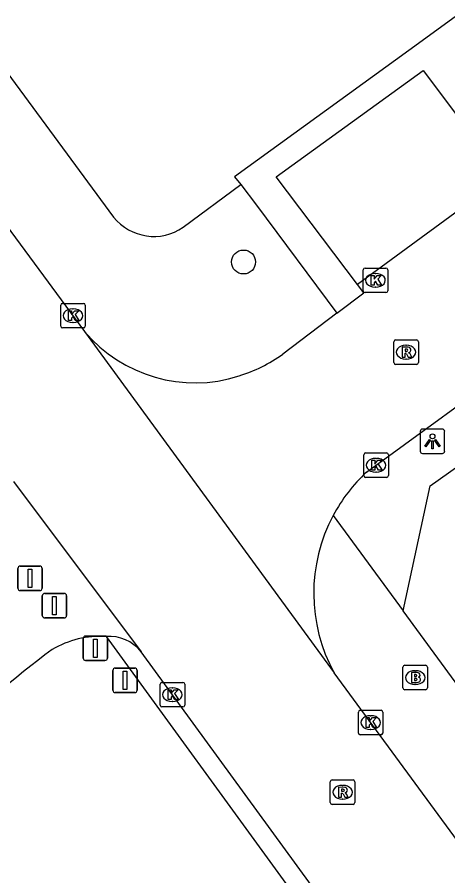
# Model space of a CAD drawing. Extents: x 159040 to 160094, y 381214 to 382518.
# Drawn here: x 159702.44 to 159720.01, y 382158.51 to 382193.55 of the extents above; entities that cross this region are included whole.
import ezdxf

# ---------------------------------------------------------------- set-up
doc = ezdxf.new("R2010")
doc.units = 0
for name, color, linetype in [('IMGEO_Afsluitpaal', 7, 'Continuous'), ('IMGEO_Boom', 7, 'Continuous'), ('IMGEO_Brandkraan', 7, 'Continuous'), ('IMGEO_Fietspad_open', 7, 'Continuous'), ('IMGEO_Haag', 7, 'Continuous'), ('IMGEO_Kolk', 7, 'Continuous'), ('IMGEO_Lichtpunt', 7, 'Continuous'), ('IMGEO_Parkeervlak_open', 7, 'Continuous'), ('IMGEO_Rijbaan_lokaal_open', 7, 'Continuous'), ('IMGEO_Rioolput', 7, 'Continuous'), ('IMGEO_Voetpad_open', 7, 'Continuous')]:
    doc.layers.add(name, color=color, linetype=linetype)

msp = doc.modelspace()

# ---------------------------------------------------------------- linework, layer by layer
at = {"layer": 'IMGEO_Afsluitpaal'}
for p, q in [((159702.564, 382171.151), (159703.354, 382171.151)), ((159703.354, 382171.151), (159702.564, 382171.151)), ((159702.464, 382170.251), (159702.464, 382171.051)), ((159702.464, 382171.051), (159702.464, 382170.251)), ((159703.454, 382171.051), (159703.454, 382170.251)), ((159703.454, 382170.251), (159703.454, 382171.051)), ((159703.354, 382170.151), (159702.564, 382170.151)), ((159702.564, 382170.151), (159703.354, 382170.151)), ((159703.561, 382170.039), (159704.351, 382170.039)), ((159704.351, 382170.039), (159703.561, 382170.039)), ((159703.461, 382169.139), (159703.461, 382169.939)), ((159703.461, 382169.939), (159703.461, 382169.139)), ((159704.451, 382169.939), (159704.451, 382169.139)), ((159704.451, 382169.139), (159704.451, 382169.939)), ((159704.351, 382169.039), (159703.561, 382169.039)), ((159703.561, 382169.039), (159704.351, 382169.039)), ((159705.229, 382168.3), (159706.019, 382168.3)), ((159706.019, 382168.3), (159705.229, 382168.3)), ((159705.129, 382167.4), (159705.129, 382168.2)), ((159705.129, 382168.2), (159705.129, 382167.4)), ((159706.119, 382168.2), (159706.119, 382167.4)), ((159706.119, 382167.4), (159706.119, 382168.2)), ((159706.019, 382167.3), (159705.229, 382167.3)), ((159705.229, 382167.3), (159706.019, 382167.3)), ((159706.341, 382166.089), (159706.341, 382166.889)), ((159706.341, 382166.889), (159706.341, 382166.089)), ((159706.441, 382166.989), (159707.231, 382166.989)), ((159707.231, 382166.989), (159706.441, 382166.989)), ((159707.331, 382166.889), (159707.331, 382166.089)), ((159707.331, 382166.089), (159707.331, 382166.889)), ((159707.231, 382165.989), (159706.441, 382165.989)), ((159706.441, 382165.989), (159707.231, 382165.989))]:
    msp.add_line(p, q, dxfattribs=at)
for points in [[(159702.884, 382171.026), (159703.034, 382171.026), (159703.034, 382170.276), (159702.884, 382170.276), (159702.884, 382171.026)], [(159703.881, 382169.914), (159704.031, 382169.914), (159704.031, 382169.164), (159703.881, 382169.164), (159703.881, 382169.914)], [(159705.549, 382168.175), (159705.699, 382168.175), (159705.699, 382167.425), (159705.549, 382167.425), (159705.549, 382168.175)], [(159706.761, 382166.864), (159706.911, 382166.864), (159706.911, 382166.114), (159706.761, 382166.114), (159706.761, 382166.864)]]:
    msp.add_lwpolyline(points, dxfattribs=at)
for centre, start, end in [((159702.564, 382171.051), 90, 180), ((159702.564, 382171.051), 90, 180), ((159703.354, 382171.051), 0, 90), ((159703.354, 382171.051), 360, 90), ((159702.564, 382170.251), 180, 270), ((159702.564, 382170.251), 180, 270), ((159703.354, 382170.251), 270, 0), ((159703.354, 382170.251), 270, 0), ((159703.561, 382169.939), 90, 180), ((159703.561, 382169.939), 90, 180), ((159704.351, 382169.939), 0, 90), ((159704.351, 382169.939), 360, 90), ((159703.561, 382169.139), 180, 270), ((159703.561, 382169.139), 180, 270), ((159704.351, 382169.139), 270, 0), ((159704.351, 382169.139), 270, 0), ((159705.229, 382168.2), 90, 180), ((159705.229, 382168.2), 90, 180), ((159706.019, 382168.2), 0, 90), ((159706.019, 382168.2), 360, 90), ((159705.229, 382167.4), 180, 270), ((159705.229, 382167.4), 180, 270), ((159706.019, 382167.4), 270, 0), ((159706.019, 382167.4), 270, 0), ((159706.441, 382166.889), 90, 180), ((159706.441, 382166.889), 90, 180), ((159707.231, 382166.889), 0, 90), ((159707.231, 382166.889), 360, 90), ((159706.441, 382166.089), 180, 270), ((159706.441, 382166.089), 180, 270), ((159707.231, 382166.089), 270, 0), ((159707.231, 382166.089), 270, 0)]:
    msp.add_arc(centre, 0.1, start, end, dxfattribs=at)
at = {"layer": 'IMGEO_Boom'}
msp.add_circle((159711.676, 382183.561), 0.489, dxfattribs=at)
at = {"layer": 'IMGEO_Brandkraan'}
for p, q in [((159718.179, 382166.179), (159718.179, 382167.031)), ((159718.254, 382167.105), (159719.106, 382167.105)), ((159718.667, 382166.885), (159718.692, 382166.885)), ((159719.18, 382167.031), (159719.18, 382166.179)), ((159718.69, 382166.325), (159718.665, 382166.325)), ((159719.106, 382166.105), (159718.254, 382166.105))]:
    msp.add_line(p, q, dxfattribs=at)
for points in [[(159718.179, 382166.179), (159718.179, 382167.031)], [(159718.254, 382167.105), (159719.106, 382167.105)], [(159719.18, 382167.031), (159719.18, 382166.179)], [(159718.527, 382166.805), (159718.527, 382166.405), (159718.74, 382166.405)], [(159718.758, 382166.805), (159718.527, 382166.805)], [(159718.706, 382166.724), (159718.652, 382166.724), (159718.652, 382166.648)], [(159718.652, 382166.648), (159718.705, 382166.648)], [(159718.714, 382166.572), (159718.652, 382166.572), (159718.652, 382166.491)], [(159718.652, 382166.491), (159718.714, 382166.491)], [(159719.106, 382166.105), (159718.254, 382166.105)]]:
    msp.add_lwpolyline(points, dxfattribs=at)
for centre, radius, start, end in [((159718.256, 382167.029), 0.0765, 91.552, 178.448), ((159718.256, 382167.029), 0.0765, 91.552, 178.448), ((159719.104, 382167.029), 0.0765, 1.552, 88.448), ((159719.104, 382167.029), 0.0765, 1.552, 88.448), ((159718.707, 382166.686), 0.0379, 267.8285, 90.9355), ((159718.715, 382166.531), 0.0404, 269.8759, 90.5077), ((159718.762, 382166.66), 0.145, 59.4692, 91.5367), ((159718.787, 382166.707), 0.0922, 285.5137, 58.1501), ((159718.792, 382166.515), 0.105, 301.3115, 78.989), ((159718.256, 382166.181), 0.0765, 181.552, 268.448), ((159718.256, 382166.181), 0.0765, 181.552, 268.448), ((159718.746, 382166.656), 0.251, 268.6676, 293.5347), ((159719.104, 382166.181), 0.0765, 271.552, 358.448), ((159719.104, 382166.181), 0.0765, 271.552, 358.448)]:
    msp.add_arc(centre, radius, start, end, dxfattribs=at)
for centre, major_axis, ratio, start_param, end_param in [((159718.666, 382166.605), (-0.387, 0.002), 0.722429, 4.712389, 7.853982), ((159718.691, 382166.605), (-0.39, 0.002), 0.717154, 1.570796, 4.712389)]:
    msp.add_ellipse(centre, major_axis=major_axis, ratio=ratio, start_param=start_param, end_param=end_param, dxfattribs=at)
at = {"layer": 'IMGEO_Fietspad_open'}
for centre, radius, start, end in [((159705.831, 382164.423), 3.863, 86.5432, 120.6333), ((159706.206, 382166.648), 1.636, 38.1164, 94.9745), ((159721.943, 382142.974), 30.668, 126.1239, 137.0732)]:
    msp.add_arc(centre, radius, start, end, dxfattribs=at)
at = {"layer": 'IMGEO_Haag'}
msp.add_lwpolyline([(159748.017, 382213.689), (159741.003, 382208.616), (159718.417, 382192.187), (159711.299, 382187.037), (159711.563, 382186.717)], dxfattribs=at)
at = {"layer": 'IMGEO_Kolk'}
for p, q in [((159716.558, 382182.387), (159716.558, 382183.239)), ((159716.633, 382183.313), (159717.485, 382183.313)), ((159717.046, 382183.093), (159717.071, 382183.093)), ((159717.559, 382183.239), (159717.559, 382182.387)), ((159717.485, 382182.313), (159716.633, 382182.313)), ((159717.069, 382182.533), (159717.044, 382182.533)), ((159704.211, 382180.946), (159704.211, 382181.798)), ((159704.286, 382181.872), (159705.138, 382181.872)), ((159704.699, 382181.652), (159704.724, 382181.652)), ((159705.212, 382181.798), (159705.212, 382180.946)), ((159704.722, 382181.092), (159704.697, 382181.092)), ((159705.138, 382180.872), (159704.286, 382180.872)), ((159716.583, 382174.843), (159716.583, 382175.695)), ((159716.658, 382175.769), (159717.51, 382175.769)), ((159717.584, 382175.695), (159717.584, 382174.843)), ((159717.071, 382175.549), (159717.096, 382175.549)), ((159717.094, 382174.989), (159717.069, 382174.989)), ((159717.51, 382174.769), (159716.658, 382174.769)), ((159708.271, 382165.479), (159708.271, 382166.331)), ((159708.346, 382166.405), (159709.198, 382166.405)), ((159708.759, 382166.185), (159708.784, 382166.185)), ((159709.272, 382166.331), (159709.272, 382165.479)), ((159708.782, 382165.625), (159708.757, 382165.625)), ((159709.198, 382165.405), (159708.346, 382165.405)), ((159716.359, 382164.342), (159716.359, 382165.194)), ((159716.434, 382165.268), (159717.286, 382165.268)), ((159717.36, 382165.194), (159717.36, 382164.342)), ((159716.847, 382165.048), (159716.872, 382165.048)), ((159716.87, 382164.488), (159716.845, 382164.488)), ((159717.286, 382164.268), (159716.434, 382164.268))]:
    msp.add_line(p, q, dxfattribs=at)
for points in [[(159716.558, 382182.387), (159716.558, 382183.239)], [(159716.633, 382183.313), (159717.485, 382183.313)], [(159716.879, 382183.013), (159717.002, 382183.013), (159717.002, 382182.862), (159717.132, 382183.013), (159717.296, 382183.013), (159717.15, 382182.862), (159717.303, 382182.613), (159717.151, 382182.613), (159717.066, 382182.777), (159717.002, 382182.71), (159717.002, 382182.613), (159716.879, 382182.613), (159716.879, 382183.013)], [(159717.559, 382183.239), (159717.559, 382182.387)], [(159717.485, 382182.313), (159716.633, 382182.313)], [(159704.211, 382180.946), (159704.211, 382181.798)], [(159704.286, 382181.872), (159705.138, 382181.872)], [(159705.212, 382181.798), (159705.212, 382180.946)], [(159704.532, 382181.572), (159704.655, 382181.572), (159704.655, 382181.421), (159704.785, 382181.572), (159704.949, 382181.572), (159704.803, 382181.421), (159704.956, 382181.172), (159704.804, 382181.172), (159704.719, 382181.336), (159704.655, 382181.269), (159704.655, 382181.172), (159704.532, 382181.172), (159704.532, 382181.572)], [(159705.138, 382180.872), (159704.286, 382180.872)], [(159716.583, 382174.843), (159716.583, 382175.695)], [(159716.658, 382175.769), (159717.51, 382175.769)], [(159717.584, 382175.695), (159717.584, 382174.843)], [(159716.904, 382175.469), (159717.027, 382175.469), (159717.027, 382175.318), (159717.157, 382175.469), (159717.321, 382175.469), (159717.175, 382175.318), (159717.328, 382175.069), (159717.176, 382175.069), (159717.091, 382175.233), (159717.027, 382175.166), (159717.027, 382175.069), (159716.904, 382175.069), (159716.904, 382175.469)], [(159717.51, 382174.769), (159716.658, 382174.769)], [(159708.271, 382165.479), (159708.271, 382166.331)], [(159708.346, 382166.405), (159709.198, 382166.405)], [(159709.272, 382166.331), (159709.272, 382165.479)], [(159708.592, 382166.105), (159708.715, 382166.105), (159708.715, 382165.954), (159708.845, 382166.105), (159709.009, 382166.105), (159708.863, 382165.954), (159709.016, 382165.705), (159708.864, 382165.705), (159708.779, 382165.869), (159708.715, 382165.802), (159708.715, 382165.705), (159708.592, 382165.705), (159708.592, 382166.105)], [(159709.198, 382165.405), (159708.346, 382165.405)], [(159716.359, 382164.342), (159716.359, 382165.194)], [(159716.434, 382165.268), (159717.286, 382165.268)], [(159717.36, 382165.194), (159717.36, 382164.342)], [(159716.68, 382164.968), (159716.803, 382164.968), (159716.803, 382164.817), (159716.933, 382164.968), (159717.097, 382164.968), (159716.951, 382164.817), (159717.104, 382164.568), (159716.952, 382164.568), (159716.867, 382164.732), (159716.803, 382164.665), (159716.803, 382164.568), (159716.68, 382164.568), (159716.68, 382164.968)], [(159717.286, 382164.268), (159716.434, 382164.268)]]:
    msp.add_lwpolyline(points, dxfattribs=at)
for centre, start, end in [((159716.635, 382183.237), 91.552, 178.448), ((159716.635, 382183.237), 91.552, 178.448), ((159717.483, 382183.237), 1.552, 88.448), ((159717.483, 382183.237), 1.552, 88.448), ((159716.635, 382182.389), 181.552, 268.448), ((159716.635, 382182.389), 181.552, 268.448), ((159717.483, 382182.389), 271.552, 358.448), ((159717.483, 382182.389), 271.552, 358.448), ((159704.288, 382181.796), 91.552, 178.448), ((159704.288, 382181.796), 91.552, 178.448), ((159705.136, 382181.796), 1.552, 88.448), ((159705.136, 382181.796), 1.552, 88.448), ((159704.288, 382180.948), 181.552, 268.448), ((159704.288, 382180.948), 181.552, 268.448), ((159705.136, 382180.948), 271.552, 358.448), ((159705.136, 382180.948), 271.552, 358.448), ((159716.66, 382175.693), 91.552, 178.448), ((159716.66, 382175.693), 91.552, 178.448), ((159717.508, 382175.693), 1.552, 88.448), ((159717.508, 382175.693), 1.552, 88.448), ((159716.66, 382174.845), 181.552, 268.448), ((159716.66, 382174.845), 181.552, 268.448), ((159717.508, 382174.845), 271.552, 358.448), ((159717.508, 382174.845), 271.552, 358.448), ((159708.348, 382166.329), 91.552, 178.448), ((159708.348, 382166.329), 91.552, 178.448), ((159709.196, 382166.329), 1.552, 88.448), ((159709.196, 382166.329), 1.552, 88.448), ((159708.348, 382165.481), 181.552, 268.448), ((159708.348, 382165.481), 181.552, 268.448), ((159709.196, 382165.481), 271.552, 358.448), ((159709.196, 382165.481), 271.552, 358.448), ((159716.436, 382165.192), 91.552, 178.448), ((159716.436, 382165.192), 91.552, 178.448), ((159717.284, 382165.192), 1.552, 88.448), ((159717.284, 382165.192), 1.552, 88.448), ((159716.436, 382164.344), 181.552, 268.448), ((159716.436, 382164.344), 181.552, 268.448), ((159717.284, 382164.344), 271.552, 358.448), ((159717.284, 382164.344), 271.552, 358.448)]:
    msp.add_arc(centre, 0.0765, start, end, dxfattribs=at)
for centre, major_axis, ratio, start_param, end_param in [((159717.045, 382182.813), (-0.387, 0.002), 0.722429, 4.712389, 7.853982), ((159717.07, 382182.813), (-0.39, 0.002), 0.717154, 1.570796, 4.712389), ((159704.698, 382181.372), (-0.387, 0.002), 0.722429, 4.712389, 7.853982), ((159704.723, 382181.372), (-0.39, 0.002), 0.717154, 1.570796, 4.712389), ((159717.07, 382175.269), (-0.387, 0.002), 0.722429, 4.712389, 7.853982), ((159717.095, 382175.269), (-0.39, 0.002), 0.717154, 1.570796, 4.712389), ((159708.758, 382165.905), (-0.387, 0.002), 0.722429, 4.712389, 7.853982), ((159708.783, 382165.905), (-0.39, 0.002), 0.717154, 1.570796, 4.712389), ((159716.846, 382164.768), (-0.387, 0.002), 0.722429, 4.712389, 7.853982), ((159716.871, 382164.768), (-0.39, 0.002), 0.717154, 1.570796, 4.712389)]:
    msp.add_ellipse(centre, major_axis=major_axis, ratio=ratio, start_param=start_param, end_param=end_param, dxfattribs=at)
at = {"layer": 'IMGEO_Lichtpunt'}
for p, q in [((159719.788, 382176.745), (159718.98, 382176.745)), ((159719.788, 382176.745), (159718.98, 382176.745)), ((159718.886, 382176.65), (159718.886, 382175.843)), ((159718.886, 382176.65), (159718.886, 382175.843)), ((159719.882, 382175.843), (159719.882, 382176.65)), ((159719.882, 382175.843), (159719.882, 382176.65)), ((159718.98, 382175.749), (159719.788, 382175.749)), ((159718.98, 382175.749), (159719.788, 382175.749))]:
    msp.add_line(p, q, dxfattribs=at)
for points in [[(159719.26, 382176.314), (159719.299, 382176.286), (159719.111, 382176.024), (159719.073, 382176.051), (159719.26, 382176.314)], [(159719.362, 382176.266), (159719.409, 382176.266), (159719.409, 382175.944), (159719.362, 382175.944), (159719.362, 382176.266)], [(159719.472, 382176.286), (159719.51, 382176.313), (159719.697, 382176.051), (159719.658, 382176.023), (159719.472, 382176.286)]]:
    msp.add_lwpolyline(points, dxfattribs=at)
msp.add_circle((159719.385, 382176.448), 0.0994, dxfattribs=at)
for centre, start, end in [((159718.98, 382176.65), 90, 180), ((159718.98, 382176.65), 90, 180), ((159719.788, 382176.65), 0, 90), ((159719.788, 382176.65), 0, 90), ((159718.98, 382175.843), 180, 270), ((159718.98, 382175.843), 180, 270), ((159719.788, 382175.843), 270, 0), ((159719.788, 382175.843), 270, 360)]:
    msp.add_arc(centre, 0.0946, start, end, dxfattribs=at)
at = {"layer": 'IMGEO_Parkeervlak_open'}
msp.add_lwpolyline([(159716.321, 382182.648), (159713.01, 382187.041), (159719.003, 382191.377), (159722.278, 382187.015)], dxfattribs=at)
at = {"layer": 'IMGEO_Rijbaan_lokaal_open'}
for points in [[(159716.689, 382174.981), (159723.043, 382179.606), (159726.96, 382182.387), (159731.602, 382185.81), (159736.868, 382189.601), (159741.543, 382193.032), (159745.295, 382195.725), (159752.818, 382201.275), (159756.588, 382203.968), (159761.35, 382207.5), (159766.514, 382211.22), (159771.195, 382214.676), (159774.934, 382217.373), (159799.157, 382234.955)], [(159676.179, 382220.275), (159676.823, 382219.224), (159705.189, 382180.726)], [(159722.278, 382187.015), (159716.321, 382182.648)], [(159715.477, 382181.467), (159716.58, 382182.305), (159716.321, 382182.648)], [(159715.477, 382181.467), (159713.28, 382179.8)], [(159705.189, 382180.726), (159715.372, 382166.794)], [(159702.279, 382174.608), (159707.493, 382167.658)], [(159718.11, 382153.094), (159707.493, 382167.658)], [(159744.969, 382126.486), (159715.372, 382166.794)]]:
    msp.add_lwpolyline(points, dxfattribs=at)
for centre, radius, start, end in [((159709.69, 382184.505), 5.877, 220.0225, 287.8395), ((159709.548, 382185.068), 6.455, 287.5061, 305.3163), ((159721.298, 382170.032), 6.763, 132.9663, 151.8588), ((159721.282, 382170.042), 6.744, 151.868, 208.7916)]:
    msp.add_arc(centre, radius, start, end, dxfattribs=at)
at = {"layer": 'IMGEO_Rioolput'}
for p, q in [((159717.807, 382179.456), (159717.807, 382180.308)), ((159717.882, 382180.382), (159718.734, 382180.382)), ((159718.808, 382180.308), (159718.808, 382179.456)), ((159718.295, 382180.162), (159718.32, 382180.162)), ((159718.318, 382179.602), (159718.293, 382179.602)), ((159718.734, 382179.382), (159717.882, 382179.382)), ((159715.215, 382161.5), (159715.215, 382162.352)), ((159715.29, 382162.426), (159716.142, 382162.426)), ((159716.216, 382162.352), (159716.216, 382161.5)), ((159715.703, 382162.206), (159715.728, 382162.206)), ((159715.726, 382161.646), (159715.701, 382161.646)), ((159716.142, 382161.426), (159715.29, 382161.426))]:
    msp.add_line(p, q, dxfattribs=at)
for points in [[(159717.807, 382179.456), (159717.807, 382180.308)], [(159717.882, 382180.382), (159718.734, 382180.382)], [(159718.808, 382180.308), (159718.808, 382179.456)], [(159718.396, 382180.08), (159718.144, 382180.082), (159718.144, 382179.682)], [(159718.144, 382179.682), (159718.268, 382179.682), (159718.268, 382179.844), (159718.279, 382179.844)], [(159718.322, 382180.001), (159718.268, 382180.001), (159718.268, 382179.92)], [(159718.268, 382179.92), (159718.32, 382179.92)], [(159718.326, 382179.815), (159718.397, 382179.682), (159718.537, 382179.682), (159718.472, 382179.808)], [(159718.734, 382179.382), (159717.882, 382179.382)], [(159715.215, 382161.5), (159715.215, 382162.352)], [(159715.29, 382162.426), (159716.142, 382162.426)], [(159716.216, 382162.352), (159716.216, 382161.5)], [(159715.804, 382162.124), (159715.552, 382162.126), (159715.552, 382161.726)], [(159715.73, 382162.045), (159715.676, 382162.045), (159715.676, 382161.964)], [(159715.676, 382161.964), (159715.728, 382161.964)], [(159715.552, 382161.726), (159715.676, 382161.726), (159715.676, 382161.888), (159715.687, 382161.888)], [(159715.734, 382161.859), (159715.805, 382161.726), (159715.945, 382161.726), (159715.88, 382161.852)], [(159716.142, 382161.426), (159715.29, 382161.426)]]:
    msp.add_lwpolyline(points, dxfattribs=at)
for centre, radius, start, end in [((159717.884, 382180.306), 0.0765, 91.552, 178.448), ((159717.884, 382180.306), 0.0765, 91.552, 178.448), ((159718.732, 382180.306), 0.0765, 1.552, 88.448), ((159718.732, 382180.306), 0.0765, 1.552, 88.448), ((159718.278, 382179.791), 0.0533, 26.0293, 88.6989), ((159718.304, 382180.109), 0.19, 274.7715, 282.9687), ((159718.328, 382179.905), 0.0964, 77.0061, 93.1865), ((159718.342, 382179.962), 0.0378, 276.6634, 79.6772), ((159718.395, 382179.97), 0.109, 350.3612, 89.416), ((159718.393, 382179.97), 0.112, 277.5842, 350.9817), ((159718.377, 382179.755), 0.108, 29.5134, 73.7905), ((159717.884, 382179.458), 0.0765, 181.552, 268.448), ((159717.884, 382179.458), 0.0765, 181.552, 268.448), ((159718.732, 382179.458), 0.0765, 271.552, 358.448), ((159718.732, 382179.458), 0.0765, 271.552, 358.448), ((159715.292, 382162.35), 0.0765, 91.552, 178.448), ((159715.292, 382162.35), 0.0765, 91.552, 178.448), ((159716.14, 382162.35), 0.0765, 1.552, 88.448), ((159716.14, 382162.35), 0.0765, 1.552, 88.448), ((159715.712, 382162.153), 0.19, 274.7715, 282.9687), ((159715.736, 382161.949), 0.0964, 77.0061, 93.1865), ((159715.75, 382162.006), 0.0378, 276.6634, 79.6772), ((159715.803, 382162.014), 0.109, 350.3612, 89.416), ((159715.801, 382162.014), 0.112, 277.5842, 350.9817), ((159715.686, 382161.835), 0.0533, 26.0293, 88.6989), ((159715.785, 382161.799), 0.108, 29.5134, 73.7905), ((159715.292, 382161.502), 0.0765, 181.552, 268.448), ((159715.292, 382161.502), 0.0765, 181.552, 268.448), ((159716.14, 382161.502), 0.0765, 271.552, 358.448), ((159716.14, 382161.502), 0.0765, 271.552, 358.448)]:
    msp.add_arc(centre, radius, start, end, dxfattribs=at)
for centre, major_axis, ratio, start_param, end_param in [((159718.294, 382179.882), (-0.387, 0.002), 0.722429, 4.712389, 7.853982), ((159718.319, 382179.882), (-0.39, 0.002), 0.717154, 1.570796, 4.712389), ((159715.702, 382161.926), (-0.387, 0.002), 0.722429, 4.712389, 7.853982), ((159715.727, 382161.926), (-0.39, 0.002), 0.717154, 1.570796, 4.712389)]:
    msp.add_ellipse(centre, major_axis=major_axis, ratio=ratio, start_param=start_param, end_param=end_param, dxfattribs=at)
at = {"layer": 'IMGEO_Voetpad_open'}
for points in [[(159688.635, 382209.484), (159706.368, 382185.397)], [(159709.214, 382184.979), (159711.563, 382186.717)], [(159711.563, 382186.717), (159712.2, 382185.874), (159715.477, 382181.467)], [(159718.183, 382169.333), (159719.292, 382174.431), (159720.462, 382175.258)], [(159715.335, 382173.222), (159718.183, 382169.333)], [(159726.977, 382157.33), (159718.183, 382169.333)], [(159706.064, 382168.278), (159713.508, 382158.054)]]:
    msp.add_lwpolyline(points, dxfattribs=at)
msp.add_arc((159708.015, 382186.712), 2.108, 218.6161, 304.673, dxfattribs=at)

doc.saveas('drawing.dxf')
